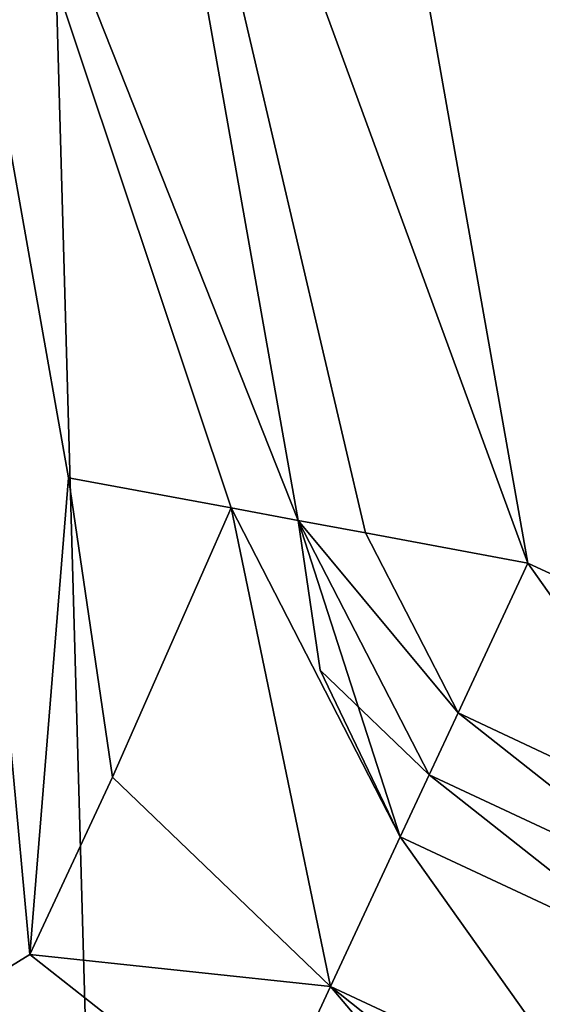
# Model space of a CAD drawing. Header units: millimetres. Extents: x -275 to 275, y -678 to 20.
# Tile 515 of 544: x 2.84 to 3.96, y -34.67 to -32.57. Entities that reach past the tile are written whole.
import ezdxf

# ---------------------------------------------------------------- set-up
doc = ezdxf.new("R2010")
doc.units = ezdxf.units.MM
doc.header["$LTSCALE"] = 65.185185
for name, color, linetype in [('252', 7, 'CONTINUOUS'), ('455', 7, 'CONTINUOUS'), ('472', 7, 'CONTINUOUS'), ('473', 7, 'CONTINUOUS'), ('477', 7, 'CONTINUOUS'), ('502', 7, 'CONTINUOUS'), ('514', 7, 'CONTINUOUS'), ('515', 7, 'CONTINUOUS'), ('516', 7, 'CONTINUOUS'), ('517', 7, 'CONTINUOUS'), ('518', 7, 'CONTINUOUS'), ('519', 7, 'CONTINUOUS'), ('520', 7, 'CONTINUOUS')]:
    doc.layers.add(name, color=color, linetype=linetype)

msp = doc.modelspace()

# ---------------------------------------------------------------- linework, layer by layer
at = {"layer": '252', "linetype": 'CONTINUOUS'}
for points in [[(2, -74.7, 19.85), (4.1213, -74.7, 18.9713), (2, 0, 19.85), (2, -74.7, 19.85)], [(2, 0, 19.85), (4.1213, -74.7, 18.9713), (4.0576, -6.3554, 19.0332), (2, 0, 19.85)]]:
    msp.add_3dface(points, dxfattribs=at)
at = {"layer": '455', "linetype": 'CONTINUOUS'}
for points in [[(3.7214, -34.1836, -10.15), (4.223, -34.5791, -10.5035), (3.6595, -34.3164, -10.5036), (3.7214, -34.1836, -10.15)], [(4.2849, -34.4464, -10.15), (4.223, -34.5791, -10.5035), (3.7214, -34.1836, -10.15), (4.2849, -34.4464, -10.15)], [(3.6595, -34.3164, -10.5036), (4.0736, -34.8996, -10.65), (3.5101, -34.6368, -10.65), (3.6595, -34.3164, -10.5036)], [(4.223, -34.5791, -10.5035), (4.0736, -34.8996, -10.65), (3.6595, -34.3164, -10.5036), (4.223, -34.5791, -10.5035)], [(3.5101, -34.6368, -10.65), (3.9522, -35.1598, -10.5598), (3.3607, -34.9572, -10.5036), (3.5101, -34.6368, -10.65)], [(4.0108, -35.0342, -10.6274), (3.9522, -35.1598, -10.5598), (3.5101, -34.6368, -10.65), (4.0108, -35.0342, -10.6274)], [(4.0736, -34.8996, -10.65), (4.0108, -35.0342, -10.6274), (3.5101, -34.6368, -10.65), (4.0736, -34.8996, -10.65)]]:
    msp.add_3dface(points, dxfattribs=at)
at = {"layer": '472', "linetype": 'CONTINUOUS'}
for points in [[(4.5, -23.9999, -6.15), (4.4969, -33.9919, -6.1501), (1.25, -23.9999, -6.15), (4.5, -23.9999, -6.15)], [(1.25, -23.9999, -6.15), (4.4969, -33.9919, -6.1501), (3.4418, -30.9618, -6.15), (1.25, -23.9999, -6.15)], [(3.4418, -30.9618, -6.15), (4.4969, -33.9919, -6.1501), (3.9327, -33.7305, -6.15), (3.4418, -30.9618, -6.15)]]:
    msp.add_3dface(points, dxfattribs=at)
at = {"layer": '473', "linetype": 'CONTINUOUS'}
for points in [[(3.4418, -30.9618, -6.15), (3.9327, -33.7305, -6.15), (3.0115, -31.2166, -6.65), (3.4418, -30.9618, -6.15)], [(3.0115, -31.2166, -6.65), (3.9327, -33.7305, -6.15), (3.5851, -33.6659, -6.2964), (3.0115, -31.2166, -6.65)], [(3.4411, -33.6392, -6.65), (3.0115, -31.2166, -6.65), (3.5851, -33.6659, -6.2964), (3.4411, -33.6392, -6.65)]]:
    msp.add_3dface(points, dxfattribs=at)
at = {"layer": '477', "linetype": 'CONTINUOUS'}
for points in [[(2.8666, -34.5678, -10.65), (2.3156, -34.9073, -10.65), (2.5813, -31.4714, -10.65), (2.8666, -34.5678, -10.65)], [(2.9495, -33.5479, -10.65), (2.8666, -34.5678, -10.65), (2.5813, -31.4714, -10.65), (2.9495, -33.5479, -10.65)], [(3.0436, -34.1882, -10.65), (2.8666, -34.5678, -10.65), (2.9495, -33.5479, -10.65), (3.0436, -34.1882, -10.65)], [(3.5101, -34.6368, -10.65), (2.8666, -34.5678, -10.65), (3.0436, -34.1882, -10.65), (3.5101, -34.6368, -10.65)]]:
    msp.add_3dface(points, dxfattribs=at)
at = {"layer": '502', "linetype": 'CONTINUOUS'}
for points in [[(3.3607, -34.9572, -10.5036), (2.3156, -34.9073, -10.65), (2.8666, -34.5678, -10.65), (3.3607, -34.9572, -10.5036)], [(3.5101, -34.6368, -10.65), (3.3607, -34.9572, -10.5036), (2.8666, -34.5678, -10.65), (3.5101, -34.6368, -10.65)]]:
    msp.add_3dface(points, dxfattribs=at)
at = {"layer": '514', "linetype": 'CONTINUOUS'}
for points in [[(3.0436, -34.1882, -10.65), (2.9495, -33.5479, -10.65), (3.2972, -33.6124, -10.5036), (3.0436, -34.1882, -10.65)], [(3.5101, -34.6368, -10.65), (3.0436, -34.1882, -10.65), (3.2972, -33.6124, -10.5036), (3.5101, -34.6368, -10.65)], [(3.6595, -34.3164, -10.5036), (3.5101, -34.6368, -10.65), (3.2972, -33.6124, -10.5036), (3.6595, -34.3164, -10.5036)], [(3.4411, -33.6392, -10.15), (3.6595, -34.3164, -10.5036), (3.2972, -33.6124, -10.5036), (3.4411, -33.6392, -10.15)], [(3.4882, -33.9593, -10.15), (3.6595, -34.3164, -10.5036), (3.4411, -33.6392, -10.15), (3.4882, -33.9593, -10.15)], [(3.7214, -34.1836, -10.15), (3.6595, -34.3164, -10.5036), (3.4882, -33.9593, -10.15), (3.7214, -34.1836, -10.15)]]:
    msp.add_3dface(points, dxfattribs=at)
at = {"layer": '515', "linetype": 'CONTINUOUS'}
for points in [[(3.4411, -33.6392, -10.15), (3.4411, -33.6392, -6.65), (3.4882, -33.9593, -6.65), (3.4411, -33.6392, -10.15)], [(3.4882, -33.9593, -10.15), (3.4411, -33.6392, -10.15), (3.4882, -33.9593, -6.65), (3.4882, -33.9593, -10.15)], [(3.7214, -34.1836, -10.15), (3.4882, -33.9593, -10.15), (3.7214, -34.1836, -6.65), (3.7214, -34.1836, -10.15)], [(3.7214, -34.1836, -6.65), (3.4882, -33.9593, -10.15), (3.4882, -33.9593, -6.65), (3.7214, -34.1836, -6.65)]]:
    msp.add_3dface(points, dxfattribs=at)
at = {"layer": '516', "linetype": 'CONTINUOUS'}
for points in [[(3.4411, -33.6392, -6.65), (3.5851, -33.6659, -6.2964), (3.7833, -34.0509, -6.2965), (3.4411, -33.6392, -6.65)], [(3.4411, -33.6392, -6.65), (3.7214, -34.1836, -6.65), (3.4882, -33.9593, -6.65), (3.4411, -33.6392, -6.65)], [(3.7214, -34.1836, -6.65), (3.4411, -33.6392, -6.65), (3.7833, -34.0509, -6.2965), (3.7214, -34.1836, -6.65)], [(3.5851, -33.6659, -6.2964), (3.9327, -33.7305, -6.15), (3.7833, -34.0509, -6.2965), (3.5851, -33.6659, -6.2964)]]:
    msp.add_3dface(points, dxfattribs=at)
at = {"layer": '517', "linetype": 'CONTINUOUS'}
for points in [[(3.9327, -33.7305, -6.15), (4.3461, -34.3152, -6.2982), (3.7833, -34.0509, -6.2965), (3.9327, -33.7305, -6.15)], [(4.4969, -33.9919, -6.1501), (4.3461, -34.3152, -6.2982), (3.9327, -33.7305, -6.15), (4.4969, -33.9919, -6.1501)], [(4.2849, -34.4464, -6.65), (3.7214, -34.1836, -6.65), (3.7833, -34.0509, -6.2965), (4.2849, -34.4464, -6.65)], [(4.3461, -34.3152, -6.2982), (4.2849, -34.4464, -6.65), (3.7833, -34.0509, -6.2965), (4.3461, -34.3152, -6.2982)]]:
    msp.add_3dface(points, dxfattribs=at)
at = {"layer": '518', "linetype": 'CONTINUOUS'}
for points in [[(4.2849, -34.4464, -10.15), (3.7214, -34.1836, -10.15), (3.7214, -34.1836, -6.65), (4.2849, -34.4464, -10.15)], [(4.2849, -34.4464, -6.65), (4.2849, -34.4464, -10.15), (3.7214, -34.1836, -6.65), (4.2849, -34.4464, -6.65)]]:
    msp.add_3dface(points, dxfattribs=at)
at = {"layer": '519', "linetype": 'CONTINUOUS'}
for points in [[(3.0115, -31.2166, -6.65), (3.4411, -33.6392, -6.65), (3.0115, -31.2166, -10.15), (3.0115, -31.2166, -6.65)], [(3.4411, -33.6392, -6.65), (3.4411, -33.6392, -10.15), (3.0115, -31.2166, -10.15), (3.4411, -33.6392, -6.65)]]:
    msp.add_3dface(points, dxfattribs=at)
at = {"layer": '520', "linetype": 'CONTINUOUS'}
for points in [[(3.4411, -33.6392, -10.15), (2.5813, -31.4714, -10.65), (3.0115, -31.2166, -10.15), (3.4411, -33.6392, -10.15)], [(2.9495, -33.5479, -10.65), (2.5813, -31.4714, -10.65), (3.2972, -33.6124, -10.5036), (2.9495, -33.5479, -10.65)], [(2.5813, -31.4714, -10.65), (3.4411, -33.6392, -10.15), (3.2972, -33.6124, -10.5036), (2.5813, -31.4714, -10.65)]]:
    msp.add_3dface(points, dxfattribs=at)

doc.saveas('drawing.dxf')
